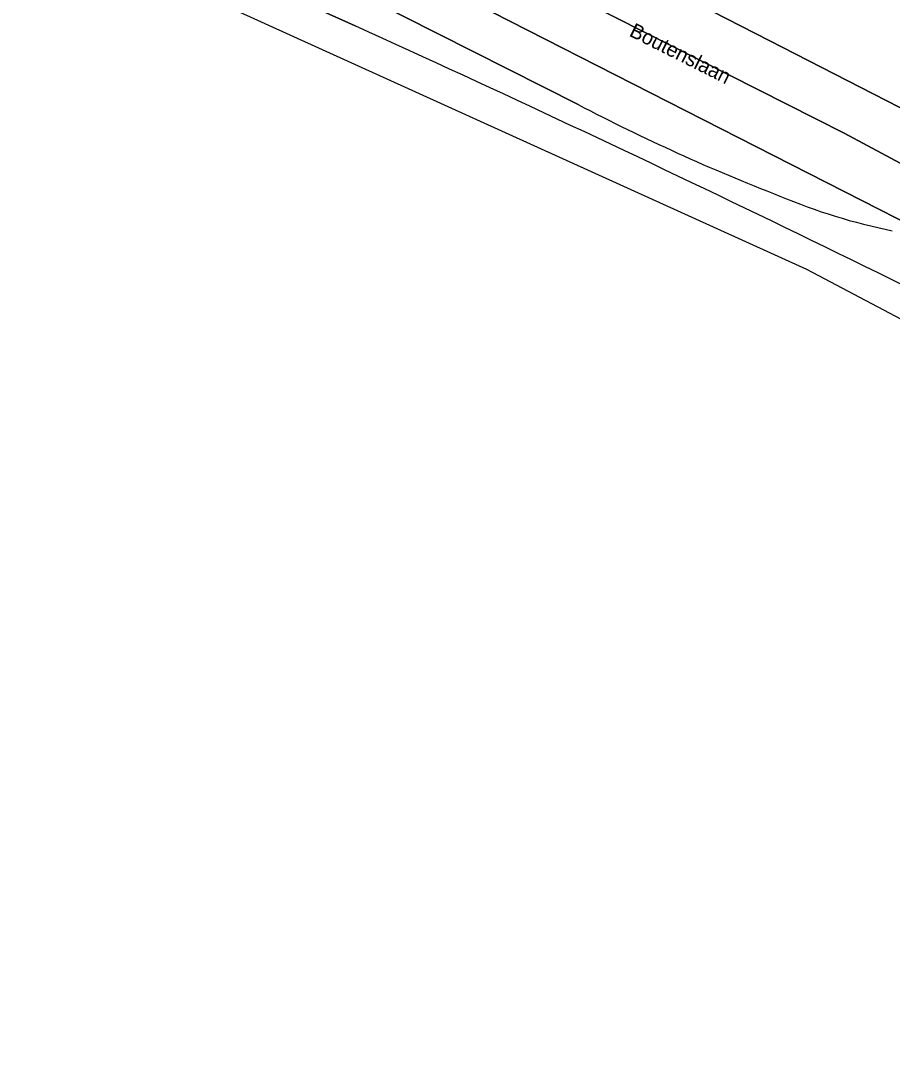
# Model space of a CAD drawing. Extents: x 160349 to 161355, y 381727 to 382854.
# Drawn here: x 160365.8 to 160425, y 381959.4 to 382029.8 of the extents above; entities that cross this region are included whole.
import ezdxf

# ---------------------------------------------------------------- set-up
doc = ezdxf.new("R2010")
doc.units = 0
for name, color, linetype in [('IMGEO_Berm_groen', 7, 'Continuous'), ('IMGEO_Openbare_ruimte_label', 7, 'Continuous'), ('IMGEO_Rijbaan_regionaal_gesloten', 7, 'Continuous')]:
    doc.layers.add(name, color=color, linetype=linetype)

msp = doc.modelspace()

# ---------------------------------------------------------------- linework, layer by layer
at = {"layer": 'IMGEO_Berm_groen'}
msp.add_lwpolyline([(160403.654, 382024.077), (160389.374, 382031.324), (160368.374, 382041.992), (160366.707, 382039.047), (160386.929, 382030.144), (160388.502, 382029.431)], dxfattribs=at)
for centre, radius, start, end in [((159845.315, 380834.09), 1312.97, 62.74499, 65.561991), ((160467.541, 382146.69), 138.259, 242.47838, 248.72561), ((160432.901, 382054.668), 39.955, 247.135, 258.63428)]:
    msp.add_arc(centre, radius, start, end, dxfattribs=at)
at = {"layer": 'IMGEO_Rijbaan_regionaal_gesloten'}
for points in [[(160412.782, 382034.014), (160404.394, 382038.24), (160398.262, 382041.329), (160396.805, 382042.083), (160375.279, 382052.9), (160373.577, 382050.173), (160389.625, 382042.303), (160416.645, 382028.442), (160430.85, 382021.147), (160440.51, 382015.937), (160450.169, 382010.348), (160470.66, 382000.348), (160470.966, 382000.2)], [(160611.254, 381931.265), (160541.611, 381965.496), (160533.77, 381969.346), (160504.124, 381983.908), (160500, 381985.934), (160471.374, 382000), (160471.23, 382000.07), (160470.966, 382000.2), (160470.66, 382000.348), (160450.169, 382010.348), (160440.51, 382015.937), (160430.85, 382021.147), (160416.645, 382028.442), (160389.625, 382042.303), (160373.577, 382050.173), (160371.881, 382047.489), (160375.217, 382045.862), (160386.708, 382039.893), (160421.758, 382022.143), (160437.621, 382013.617), (160463.286, 382000.069), (160480.616, 381991.543), (160502.506, 381980.754), (160574.526, 381945.414)], [(160371.881, 382047.489), (160369.958, 382044.494), (160397.817, 382030.359), (160430.121, 382013.902)], [(160455.444, 382000), (160500, 381978.108), (160500.917, 381977.657), (160539.534, 381958.684), (160573.257, 381942.368), (160602.469, 381927.781), (160631.431, 381913.742), (160643.255, 381908.186), (160644.778, 381911.361), (160621.946, 381922.116), (160603.508, 381931.151), (160574.526, 381945.414), (160502.506, 381980.754), (160480.616, 381991.543), (160463.286, 382000.069), (160437.621, 382013.617), (160421.758, 382022.143), (160386.708, 382039.893), (160375.217, 382045.862), (160371.881, 382047.489)], [(160369.958, 382044.494), (160368.374, 382041.992), (160389.374, 382031.324), (160403.654, 382024.077)], [(160430.121, 382013.902), (160397.817, 382030.359), (160369.958, 382044.494)], [(160388.502, 382029.431), (160386.929, 382030.144), (160366.707, 382039.047), (160365.751, 382037.141), (160419.184, 382012.886), (160466.234, 381988.022), (160504.185, 381969.247), (160520.062, 381961.392), (160640.692, 381901.715)]]:
    msp.add_lwpolyline(points, dxfattribs=at)
for centre, radius, start, end in [((159845.315, 380834.09), 1312.97, 62.74499, 65.561991), ((160467.541, 382146.69), 138.259, 242.47838, 248.72561), ((160432.901, 382054.668), 39.955, 247.135, 258.63428)]:
    msp.add_arc(centre, radius, start, end, dxfattribs=at)

# ---------------------------------------------------------------- texts
at = {"layer": 'IMGEO_Openbare_ruimte_label'}
msp.add_text('Boutenslaan', height=1, rotation=333.3837, dxfattribs=at).set_placement((160407.075, 382028.775))

doc.saveas('drawing.dxf')
